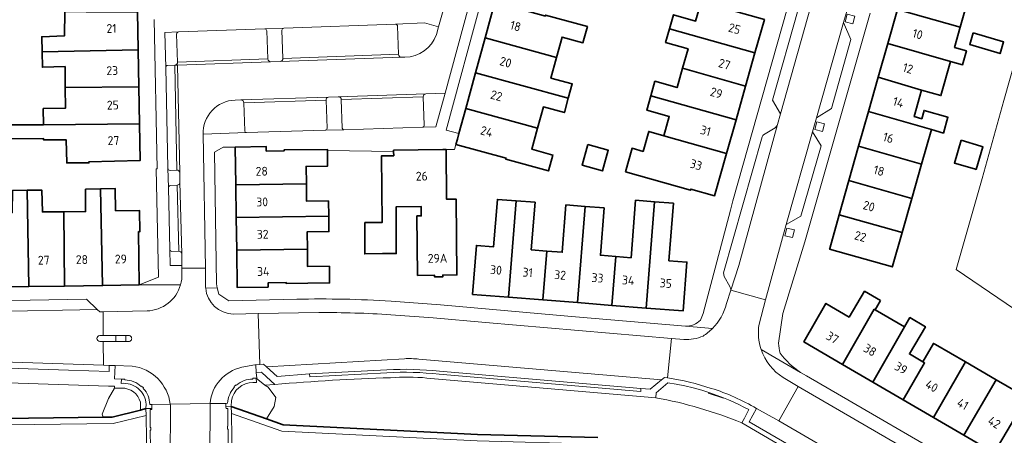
# Model space of a CAD drawing. Extents: x 150256 to 156914, y 461459 to 469481.
# Tile 320 of 656: x 155384 to 155535, y 463578 to 463641. Entities that reach past the tile are written whole.
import ezdxf
from ezdxf.enums import TextEntityAlignment as Align

# ---------------------------------------------------------------- set-up
doc = ezdxf.new("R2010")
doc.units = 0
doc.header["$LTSCALE"] = 0.75
for name, color, linetype, lineweight in [('B-RO-GK-BESCHOEIING-G', 251, 'GK-BESCHOEIING', 35), ('B-RO-GR-BEPLANTING_CULTUUR_BODEMBEDEKKER-GV', 251, 'CONTINUOUS', 18), ('B-RO-GR-BEPLANTING_CULTUUR_HEESTERS-GV', 251, 'CONTINUOUS', 18), ('B-RO-GR-GROENVOORZIENING-GV', 251, 'CONTINUOUS', 18), ('B-RO-GR-HAAG-GV', 251, 'CONTINUOUS', 13), ('B-RO-IE-TERREINAFSCHEIDING_KUNSTMATIG_HEKWERK-G', 251, 'IE-TERREINAFSCHEIDING-KUNSTMATIG', 18), ('B-RO-IE-TERREINAFSCHEIDING_KUNSTMATIG_MUUR-GV', 251, 'CONTINUOUS', 18), ('B-RO-KW-KUNSTWERK_DEK-GV', 6, 'CONTINUOUS', 18), ('B-RO-OG-BEBOUWING-GV', 6, 'CONTINUOUS', 35), ('B-RO-OG-BEBOUWING-T18', 1, 'CONTINUOUS', 18), ('B-RO-OG-TERREIN_CULTUURSCHEIDING-GV', 251, 'CONTINUOUS', 18), ('B-RO-OG-WATER_SLOOT-GV', 251, 'CONTINUOUS', 18), ('B-RO-VH-VERHARDING_BETONSTRAATSTEEN-GV', 251, 'CONTINUOUS', 18), ('B-RO-VH-VERHARDING_STRAATBAKSTEEN-GV', 251, 'CONTINUOUS', 18), ('B-RO-VH-VERHARDING_TEGEL-GV', 251, 'CONTINUOUS', 18)]:
    doc.layers.add(name, color=color, linetype=linetype, lineweight=lineweight)
doc.styles.add('NLCS-ISO-M200-T18', font='NLCS-ISO.ttf', dxfattribs={"height": 360})
doc.linetypes.add('GK-BESCHOEIING', pattern='A,30,-5,[1,NLCS.SHX,S=1,R=0,X=0,Y=0],-5', length=40)
doc.linetypes.add('IE-TERREINAFSCHEIDING-KUNSTMATIG', pattern='A,4,[82,NLCS.SHX,S=0.75,R=90,X=0,Y=0],4,-2', length=10)

msp = doc.modelspace()

# ---------------------------------------------------------------- linework, layer by layer
at = {"layer": 'B-RO-GK-BESCHOEIING-G'}
for points in [[(155402.891, 463581.616), (155398.602, 463580.542), (155397.204, 463580.524)], [(155403.726, 463581.825), (155402.891, 463581.616)], [(155416.752, 463582.153), (155422.105, 463580.273)], [(155397.204, 463580.524), (155370.573, 463580.181)], [(155422.105, 463580.273), (155424.672, 463579.372), (155454.295, 463577.894), (155472.66, 463577.422)]]:
    msp.add_lwpolyline(points, dxfattribs=at)
at = {"layer": 'B-RO-GR-BEPLANTING_CULTUUR_BODEMBEDEKKER-GV'}
for points in [[(155448.032, 463638.848), (155448.363, 463640.031), (155446.228, 463640.608), (155441.815, 463640.41)], [(155442.096, 463640.123), (155442.26, 463635.828)], [(155442.71, 463635.384), (155443.218, 463635.394)]]:
    msp.add_lwpolyline(points, dxfattribs=at)
for points in [[(155441.815, 463640.41, -0.4048908), (155442.096, 463640.123)], [(155443.218, 463635.394, 0.3169045), (155448.032, 463638.848)], [(155442.26, 463635.828, 0.4228149), (155442.71, 463635.384)]]:
    msp.add_lwpolyline(points, format="xyb", dxfattribs=at)
at = {"layer": 'B-RO-GR-BEPLANTING_CULTUUR_HEESTERS-GV'}
for points in [[(155424.754, 463639.82), (155421.885, 463639.723)], [(155408.703, 463639.238), (155406.588, 463639.152), (155406.743, 463633.829)], [(155408.546, 463634.627), (155408.406, 463638.916)], [(155422.171, 463639.414), (155422.334, 463635.116)], [(155424.627, 463635.204), (155424.476, 463639.506)], [(155407.045, 463634.132), (155408.148, 463634.165)], [(155422.751, 463634.696), (155424.204, 463634.741)], [(155433.07, 463629.354), (155431.551, 463629.309)], [(155445.891, 463624.705), (155447.959, 463624.772), (155449.351, 463629.895)], [(155446.034, 463629.328), (155446.167, 463625.032)], [(155449.351, 463629.895), (155446.423, 463629.786)], [(155418.221, 463628.884), (155417.333, 463628.845)], [(155418.789, 463624.155), (155418.671, 463628.422)], [(155431.208, 463628.858), (155431.346, 463624.559)], [(155433.648, 463624.587), (155433.523, 463628.921)], [(155412.473, 463623.636), (155419.072, 463623.893)], [(155431.06, 463624.243), (155433.93, 463624.314)]]:
    msp.add_lwpolyline(points, dxfattribs=at)
for points in [[(155421.885, 463639.723, -0.3109146), (155422.171, 463639.414)], [(155424.476, 463639.506, -0.3750514), (155424.754, 463639.82)], [(155408.406, 463638.916, -0.3149678), (155408.703, 463639.238)], [(155422.334, 463635.116, 0.4097898), (155422.751, 463634.696)], [(155424.204, 463634.741, 0.4064107), (155424.627, 463635.204)], [(155406.743, 463633.829, -0.4016549), (155407.045, 463634.132)], [(155408.148, 463634.165, 0.4115983), (155408.546, 463634.627)], [(155431.551, 463629.309, 0.4055755), (155431.208, 463628.858)], [(155433.523, 463628.921, 0.3995488), (155433.07, 463629.354)], [(155446.423, 463629.786, 0.412097), (155446.034, 463629.328)], [(155417.333, 463628.845, 0.4192099), (155412.473, 463623.636)], [(155418.671, 463628.422, 0.4034969), (155418.221, 463628.884)], [(155433.93, 463624.314, -0.3981302), (155433.648, 463624.587)], [(155446.167, 463625.032, -0.4030476), (155445.891, 463624.705)], [(155419.072, 463623.893, -0.3872182), (155418.789, 463624.155)], [(155431.346, 463624.559, -0.4053025), (155431.06, 463624.243)]]:
    msp.add_lwpolyline(points, format="xyb", dxfattribs=at)
at = {"layer": 'B-RO-GR-GROENVOORZIENING-GV'}
for points in [[(155511.546, 463640.498), (155511.837, 463641.663), (155510.672, 463641.954), (155510.381, 463640.789)], [(155506.921, 463624.073), (155507.212, 463625.238), (155506.047, 463625.529), (155505.756, 463624.364)], [(155502.325, 463607.886), (155502.616, 463609.051), (155501.451, 463609.342), (155501.16, 463608.177)], [(155421.867, 463585.383), (155423.363, 463585.499), (155421.44, 463587.268), (155421.299, 463587.397), (155420.561, 463587.352), (155420.625, 463586.486), (155420.526, 463586.479)]]:
    msp.add_lwpolyline(points, close=True, dxfattribs=at)
for points in [[(155407.406, 463618.143, -0.3797098), (155407.081, 463618.45)], [(155408.916, 463617.745, 0.4175298), (155408.426, 463618.182)], [(155407.168, 463615.539, -0.3603766), (155407.458, 463615.84)], [(155408.471, 463615.863, 0.3703616), (155408.926, 463616.326)], [(155407.684, 463605.781, -0.4001114), (155407.373, 463606.06)], [(155409.182, 463605.411, 0.4064733), (155408.727, 463605.822)], [(155448.465, 463587.071, 0.0412529), (155440.49, 463587.296)], [(155403.782, 463582.486, 0.4210461), (155399.979, 463585.675)], [(155423.363, 463585.499, -0.01438), (155441.023, 463586.531)], [(155441.023, 463586.531, -0.0404391), (155446.587, 463586.492)], [(155489.938, 463584.916, 0.0380836), (155483.269, 463586.52)], [(155399.992, 463584.953, -0.3485556), (155402.878, 463582.801)], [(155496.837, 463581.852, 0.0574603), (155489.938, 463584.916)], [(155481.475, 463583.494, -0.0520533), (155494.624, 463579.646)]]:
    msp.add_lwpolyline(points, format="xyb", dxfattribs=at)
for points in [[(155407.081, 463618.45), (155407.168, 463615.539)], [(155408.426, 463618.182), (155407.406, 463618.143)], [(155408.926, 463616.326), (155408.916, 463617.745)], [(155407.458, 463615.84), (155408.471, 463615.863)], [(155407.373, 463606.06), (155407.425, 463603.618), (155409.226, 463603.66)], [(155408.727, 463605.822), (155407.684, 463605.781)], [(155409.226, 463603.66), (155409.182, 463605.411)], [(155352.155, 463589.024), (155325.861, 463588.913), (155324.535, 463588.908), (155309.901, 463588.846), (155302.787, 463588.816), (155302.3, 463588.807), (155301.632, 463588.794), (155298.057, 463588.744), (155297.263, 463588.746), (155296.782, 463588.191), (155295.034, 463586.173), (155331.294, 463586.504), (155370.395, 463586.183), (155398.013, 463585.259)], [(155355.15, 463588.936), (155359.9, 463588.777), (155387.28, 463587.864), (155391.927, 463587.708), (155398.111, 463587.502), (155398.147, 463588.422), (155397.246, 463588.451), (155354.035, 463589.858), (155325.861, 463589.835), (155325.861, 463588.913)], [(155399.979, 463585.675), (155400.013, 463586.334), (155398.957, 463586.373), (155399.026, 463588.393), (155398.147, 463588.422), (155398.111, 463587.502), (155391.927, 463587.708), (155387.28, 463587.864), (155359.9, 463588.777), (155355.15, 463588.936)], [(155440.49, 463587.296), (155428.71, 463586.656), (155428.686, 463587.106), (155423.722, 463586.718), (155422.126, 463588.189), (155421.652, 463588.586), (155421.1, 463588.541), (155420.478, 463588.49), (155420.561, 463587.352), (155421.299, 463587.397), (155421.44, 463587.268), (155423.363, 463585.499)], [(155483.269, 463586.52), (155482.822, 463586.578), (155482.344, 463586.196), (155480.647, 463584.771), (155479.22, 463584.879), (155479.181, 463584.431), (155448.465, 463587.071)], [(155446.587, 463586.492), (155481.475, 463583.494), (155481.526, 463584.255), (155483.297, 463585.745), (155484.607, 463585.534), (155485.909, 463585.277), (155487.201, 463584.973), (155488.481, 463584.623), (155489.747, 463584.227), (155491.796, 463583.479), (155492.586, 463583.153), (155493.367, 463582.809), (155494.141, 463582.447), (155494.906, 463582.067), (155495.662, 463581.669), (155495.002, 463580.382), (155494.624, 463579.646), (155513.451, 463568.632), (155524.219, 463562.3)], [(155494.624, 463579.646), (155495.002, 463580.382), (155495.662, 463581.669), (155494.906, 463582.067), (155494.141, 463582.447), (155493.367, 463582.809), (155492.586, 463583.153), (155491.796, 463583.479), (155489.747, 463584.227), (155488.481, 463584.623), (155487.201, 463584.973), (155485.909, 463585.277), (155484.607, 463585.534), (155483.297, 463585.745), (155481.526, 463584.255), (155481.475, 463583.494)], [(155398.013, 463585.259), (155398.961, 463585.27), (155398.96, 463584.957), (155399.992, 463584.953)], [(155402.878, 463582.801), (155402.891, 463581.616), (155403.726, 463581.825), (155403.782, 463582.486)], [(155521.055, 463565.102), (155514, 463569.207), (155513.769, 463569.37), (155495.713, 463579.823), (155496.837, 463581.852)]]:
    msp.add_lwpolyline(points, dxfattribs=at)
at = {"layer": 'B-RO-GR-HAAG-GV'}
for points in [[(155355.15, 463588.936), (155359.9, 463588.777), (155387.28, 463587.864), (155391.927, 463587.708), (155398.111, 463587.502), (155398.147, 463588.422), (155397.246, 463588.451), (155354.035, 463589.858), (155325.861, 463589.835), (155325.861, 463588.913), (155352.155, 463589.024)], [(155440.49, 463587.296), (155428.71, 463586.656), (155428.686, 463587.106), (155423.722, 463586.718), (155422.126, 463588.189), (155421.652, 463588.586), (155421.1, 463588.541), (155420.478, 463588.49), (155420.561, 463587.352), (155421.299, 463587.397), (155421.44, 463587.268), (155423.363, 463585.499)], [(155483.269, 463586.52), (155482.822, 463586.578), (155482.344, 463586.196), (155480.647, 463584.771), (155479.22, 463584.879), (155479.181, 463584.431), (155448.465, 463587.071)], [(155446.587, 463586.492), (155481.475, 463583.494), (155481.526, 463584.255), (155483.297, 463585.745), (155484.607, 463585.534), (155485.909, 463585.277), (155487.201, 463584.973), (155488.481, 463584.623), (155489.747, 463584.227), (155491.796, 463583.479), (155492.586, 463583.153), (155493.367, 463582.809), (155494.141, 463582.447), (155494.906, 463582.067), (155495.662, 463581.669), (155495.002, 463580.382), (155494.624, 463579.646), (155513.451, 463568.632), (155524.219, 463562.3)], [(155521.055, 463565.102), (155514, 463569.207), (155513.769, 463569.37), (155495.713, 463579.823), (155496.837, 463581.852)]]:
    msp.add_lwpolyline(points, dxfattribs=at)
for points in [[(155448.465, 463587.071, 0.0412529), (155440.49, 463587.296)], [(155423.363, 463585.499, -0.01438), (155441.023, 463586.531)], [(155441.023, 463586.531, -0.0404391), (155446.587, 463586.492)], [(155489.938, 463584.916, 0.0380836), (155483.269, 463586.52)], [(155496.837, 463581.852, 0.0574603), (155489.938, 463584.916)]]:
    msp.add_lwpolyline(points, format="xyb", dxfattribs=at)
at = {"layer": 'B-RO-IE-TERREINAFSCHEIDING_KUNSTMATIG_HEKWERK-G'}
for points in [[(155539.926, 463647.816), (155534.542, 463628.764)], [(155534.542, 463628.764), (155531.241, 463616.905)], [(155531.241, 463616.905), (155527.306, 463603.054)], [(155527.306, 463603.054), (155538.727, 463595.275)], [(155491.799, 463583.411), (155489.457, 463584.195)]]:
    msp.add_lwpolyline(points, dxfattribs=at)
at = {"layer": 'B-RO-IE-TERREINAFSCHEIDING_KUNSTMATIG_MUUR-GV'}
for points in [[(155400.53, 463586.197), (155400.536, 463586.307), (155400.013, 463586.334), (155399.979, 463585.675)], [(155420.047, 463585.788), (155420.573, 463585.826), (155420.526, 463586.479), (155420.016, 463586.445), (155420.024, 463586.335)], [(155403.316, 463584.918), (155403.367, 463584.972), (155403.077, 463585.249), (155403.025, 463585.194)], [(155417.533, 463585.413), (155417.482, 463585.468), (155417.182, 463585.188), (155417.233, 463585.133)], [(155416.182, 463582.639), (155415.917, 463582.626), (155415.941, 463582.114), (155416.752, 463582.153)], [(155416.752, 463582.153), (155416.758, 463583.053)], [(155403.782, 463582.486), (155403.726, 463581.825), (155404.623, 463581.847), (155404.607, 463582.469), (155404.317, 463582.462)], [(155404.42, 463575.811), (155404.391, 463578.527), (155404.466, 463578.527), (155404.464, 463578.947), (155404.389, 463578.946), (155404.362, 463581.671), (155404.627, 463581.677), (155404.623, 463581.847), (155403.726, 463581.825), (155403.742, 463580.798), (155403.965, 463566.141)], [(155416.998, 463566.467), (155416.769, 463581.087), (155416.752, 463582.153), (155415.941, 463582.114), (155415.954, 463581.85), (155416.218, 463581.863), (155416.237, 463579.159), (155416.162, 463579.155), (155416.184, 463578.701), (155416.258, 463578.705), (155416.296, 463576.04)]]:
    msp.add_lwpolyline(points, dxfattribs=at)
for points in [[(155399.979, 463585.675, -0.4210461), (155403.782, 463582.486)], [(155403.025, 463585.194, 0.1887299), (155400.53, 463586.197)], [(155416.758, 463583.053, -0.3628661), (155420.047, 463585.788)], [(155420.024, 463586.335, 0.1790342), (155417.533, 463585.413)], [(155404.317, 463582.462, 0.1941595), (155403.316, 463584.918)], [(155417.233, 463585.133, 0.1655913), (155416.182, 463582.639)]]:
    msp.add_lwpolyline(points, format="xyb", dxfattribs=at)
at = {"layer": 'B-RO-KW-KUNSTWERK_DEK-GV'}
msp.add_lwpolyline([(155415.941, 463582.114), (155415.917, 463582.626), (155413.503, 463582.593), (155407.437, 463582.509), (155404.607, 463582.469), (155404.623, 463581.847), (155403.726, 463581.825), (155403.742, 463580.798), (155403.965, 463566.141), (155404.779, 463566.153), (155404.787, 463565.626), (155407.398, 463565.681), (155413.406, 463565.807), (155416.194, 463565.865), (155416.179, 463566.446), (155416.998, 463566.467), (155416.769, 463581.087), (155416.752, 463582.153)], close=True, dxfattribs=at)
at = {"layer": 'B-RO-OG-BEBOUWING-GV'}
for points in [[(155518.334, 463642.683), (155527.916, 463639.967), (155529.394, 463645.179), (155519.82, 463647.925)], [(155455.453, 463638.321), (155466.343, 463635.333), (155467.198, 463638.451), (155470.381, 463637.578), (155471.061, 463640.056), (155464.687, 463641.805), (155464.647, 463641.657), (155456.948, 463643.769)], [(155496.605, 463636.048), (155498.04, 463641.118), (155488.393, 463643.848), (155487.559, 463640.902), (155484.182, 463641.857), (155483.581, 463639.733)], [(155527.916, 463639.967), (155518.334, 463642.683), (155516.855, 463637.465), (155526.437, 463634.749), (155528.269, 463634.23), (155528.86, 463636.365), (155527.041, 463636.881)], [(155387.895, 463636.187), (155402.535, 463636.515), (155402.433, 463642.28), (155394.704, 463642.259), (155394.704, 463642.365), (155391.338, 463642.352), (155391.328, 463638.653), (155387.843, 463638.509)], [(155495.172, 463630.98), (155496.605, 463636.048), (155483.581, 463639.733), (155482.98, 463637.609), (155486.409, 463636.639), (155485.576, 463633.696)], [(155453.997, 463633.014), (155468.146, 463629.129), (155468.747, 463631.32), (155465.487, 463632.215), (155466.343, 463635.333), (155455.453, 463638.321)], [(155529.887, 463639.079), (155529.363, 463637.31), (155533.997, 463635.939), (155534.52, 463637.709)], [(155515.402, 463632.338), (155522.012, 463630.367), (155524.959, 463629.532), (155526.437, 463634.749), (155516.855, 463637.465)], [(155391.429, 463630.779), (155402.634, 463630.88), (155402.535, 463636.515), (155387.895, 463636.187), (155387.947, 463633.864), (155391.401, 463633.949)], [(155480.737, 463629.513), (155493.718, 463625.842), (155495.172, 463630.98), (155485.576, 463633.696), (155484.743, 463630.752), (155481.358, 463631.71)], [(155463.449, 463624.59), (155464.335, 463627.818), (155467.544, 463626.938), (155468.146, 463629.129), (155453.997, 463633.014), (155452.509, 463627.592)], [(155513.925, 463627.129), (155523.506, 463624.346), (155525.354, 463623.822), (155526.04, 463626.244), (155522.406, 463627.274), (155522.049, 463626.016), (155520.873, 463626.349), (155522.012, 463630.367), (155515.402, 463632.338)], [(155388.087, 463625.065), (155402.733, 463625.255), (155402.634, 463630.88), (155391.429, 463630.779), (155391.458, 463627.608), (155388.064, 463627.552)], [(155493.718, 463625.842), (155480.737, 463629.513), (155480.115, 463627.315), (155483.541, 463626.346), (155482.713, 463623.417), (155492.267, 463620.714)], [(155451.227, 463622.92), (155451.002, 463622.1), (155458.646, 463620.002), (155458.606, 463619.859), (155465.147, 463618.064), (155465.808, 463620.471), (155462.563, 463621.361), (155463.449, 463624.59), (155452.509, 463627.592), (155451.453, 463623.743)], [(155512.418, 463621.811), (155522.016, 463619.09), (155523.506, 463624.346), (155513.925, 463627.129)], [(155402.733, 463625.255), (155388.087, 463625.065), (155380.426, 463625.068), (155380.371, 463622.968), (155388.105, 463623.016), (155388.107, 463622.818), (155391.56, 463622.814), (155391.644, 463619.271), (155395.024, 463619.285), (155395.041, 463619.457), (155402.832, 463619.629)], [(155476.846, 463617.918), (155486.788, 463615.106), (155486.839, 463615.286), (155490.443, 463614.266), (155492.267, 463620.714), (155482.713, 463623.417), (155480.4, 463624.072), (155479.542, 463621.04), (155477.863, 463621.514)], [(155417.332, 463621.701), (155417.419, 463615.922), (155428.202, 463616.083), (155428.162, 463618.732), (155431.439, 463618.782), (155431.404, 463621.145), (155431.401, 463621.344), (155424.787, 463621.245), (155424.789, 463621.114), (155422.087, 463621.074), (155422.076, 463621.772)], [(155471.122, 463622.083), (155470.237, 463618.92), (155473.355, 463618.047), (155474.24, 463621.211)], [(155520.537, 463613.872), (155522.016, 463619.09), (155512.418, 463621.811), (155510.939, 463616.593)], [(155528.08, 463622.765), (155527.025, 463619.252), (155530.066, 463618.354), (155530.322, 463618.279), (155531.377, 463621.738), (155531.054, 463621.838)], [(155449.004, 463621.297), (155441.504, 463621.21), (155441.506, 463621.011), (155441.514, 463620.36), (155439.632, 463620.338), (155439.748, 463610.175), (155437.123, 463610.179), (155437.108, 463605.417), (155439.802, 463605.449), (155441.914, 463605.445), (155441.914, 463612.596), (155445.688, 463612.643), (155445.705, 463611.201), (155445.054, 463611.194), (155445.159, 463602.13), (155447.746, 463602.16), (155447.749, 463601.89), (155448.999, 463601.905), (155448.996, 463602.175), (155451.161, 463602.2), (155451.027, 463613.757), (155449.592, 463613.74), (155449.504, 463621.303)], [(155428.202, 463616.083), (155417.419, 463615.922), (155417.493, 463610.937), (155431.601, 463611.148), (155431.566, 463613.484), (155428.241, 463613.434)], [(155520.537, 463613.872), (155510.939, 463616.593), (155509.46, 463611.375), (155519.058, 463608.654)], [(155385.85, 463600.418), (155385.605, 463615.103), (155383.357, 463615.065), (155383.354, 463611.701), (155379.93, 463611.645), (155379.947, 463608.05), (155380.05, 463608.053), (155380.118, 463600.331)], [(155385.605, 463615.103), (155385.85, 463600.418), (155391.324, 463600.5), (155391.23, 463611.833), (155387.94, 463611.805), (155387.853, 463615.14)], [(155391.23, 463611.833), (155391.324, 463600.5), (155397.124, 463600.588), (155396.786, 463615.306), (155394.523, 463615.254), (155394.519, 463611.86)], [(155402.712, 463600.671), (155402.601, 463608.797), (155402.81, 463608.796), (155402.736, 463612.041), (155399.105, 463611.994), (155399.049, 463615.358), (155396.786, 463615.306), (155397.124, 463600.588)], [(155459.046, 463598.799), (155460.195, 463613.494), (155457.324, 463613.719), (155456.76, 463606.507), (155454.132, 463606.713), (155453.547, 463599.228)], [(155460.195, 463613.494), (155459.046, 463598.799), (155464.278, 463598.39), (155464.86, 463605.85), (155462.501, 463606.034), (155463.066, 463613.27)], [(155469.551, 463597.978), (155470.697, 463612.656), (155467.782, 463612.883), (155467.219, 463605.666), (155464.86, 463605.85), (155464.278, 463598.39)], [(155474.804, 463597.568), (155475.385, 463605.011), (155473.047, 463605.193), (155473.612, 463612.428), (155470.697, 463612.656), (155469.551, 463597.978)], [(155481.285, 463613.35), (155478.406, 463613.574), (155477.723, 463604.828), (155475.385, 463605.011), (155474.804, 463597.568), (155480.026, 463597.16)], [(155481.285, 463613.35), (155480.026, 463597.16), (155485.648, 463596.721), (155486.229, 463604.159), (155483.48, 463604.374), (155484.164, 463613.126)], [(155417.568, 463605.959), (155428.347, 463606.12), (155428.308, 463608.761), (155431.636, 463608.811), (155431.601, 463611.148), (155417.493, 463610.937)], [(155519.058, 463608.654), (155509.46, 463611.375), (155508.008, 463606.253), (155507.978, 463606.146), (155517.576, 463603.426), (155517.605, 463603.529)], [(155428.347, 463606.12), (155417.568, 463605.959), (155417.653, 463600.271), (155422.359, 463600.342), (155422.35, 463600.982), (155425.137, 463601.024), (155425.139, 463600.886), (155431.741, 463600.985), (155431.703, 463603.528), (155428.387, 463603.478)], [(155515.776, 463598.304), (155513.332, 463599.728), (155510.962, 463595.781), (155507.43, 463597.852), (155504.069, 463592.004), (155509.979, 463588.561), (155514.809, 463596.966), (155514.948, 463596.885)], [(155519.415, 463594.282), (155514.948, 463596.885), (155514.809, 463596.966), (155509.979, 463588.561), (155514.601, 463585.868)], [(155519.415, 463594.282), (155514.601, 463585.868), (155519.205, 463583.186), (155522.477, 463588.802), (155522.193, 463588.969), (155520.165, 463590.165), (155522.611, 463594.313), (155520.247, 463595.707)], [(155524.156, 463591.581), (155523.822, 463591.775), (155522.193, 463588.969), (155522.477, 463588.802), (155519.205, 463583.186), (155523.846, 463580.482), (155528.716, 463588.934)], [(155523.846, 463580.482), (155528.468, 463577.789), (155533.408, 463586.211), (155528.716, 463588.934)], [(155528.468, 463577.789), (155533.091, 463575.096), (155538.065, 463583.508), (155533.408, 463586.211)]]:
    msp.add_lwpolyline(points, close=True, dxfattribs=at)
at = {"layer": 'B-RO-OG-TERREIN_CULTUURSCHEIDING-GV'}
for points in [[(155416.758, 463583.053), (155416.752, 463582.153), (155422.105, 463580.273), (155423.275, 463582.146), (155423.535, 463583.512), (155422.365, 463585.073), (155421.867, 463585.383), (155420.526, 463586.479), (155420.573, 463585.826), (155420.047, 463585.788)], [(155399.992, 463584.953), (155398.96, 463584.957), (155398.039, 463583.382), (155397.063, 463580.975), (155397.204, 463580.524), (155398.602, 463580.542), (155402.891, 463581.616), (155402.878, 463582.801)]]:
    msp.add_lwpolyline(points, dxfattribs=at)
for points in [[(155420.047, 463585.788, 0.3628661), (155416.758, 463583.053)], [(155402.878, 463582.801, 0.3485556), (155399.992, 463584.953)]]:
    msp.add_lwpolyline(points, format="xyb", dxfattribs=at)
at = {"layer": 'B-RO-OG-WATER_SLOOT-GV'}
for points in [[(155370.573, 463580.181), (155397.204, 463580.524), (155397.063, 463580.975), (155398.039, 463583.382), (155398.96, 463584.957), (155398.961, 463585.27), (155398.013, 463585.259), (155370.395, 463586.183)], [(155481.475, 463583.494), (155446.587, 463586.492)], [(155423.363, 463585.499), (155421.867, 463585.383), (155422.365, 463585.073), (155423.535, 463583.512), (155423.275, 463582.146), (155422.105, 463580.273), (155424.672, 463579.372), (155454.295, 463577.894), (155472.66, 463577.422)], [(155416.998, 463566.467), (155416.769, 463581.087), (155416.752, 463582.153), (155415.941, 463582.114), (155415.917, 463582.626), (155413.503, 463582.593), (155407.437, 463582.509), (155404.607, 463582.469), (155404.623, 463581.847), (155403.726, 463581.825), (155403.742, 463580.798), (155398.731, 463579.544), (155370.575, 463579.181)], [(155370.575, 463579.181), (155398.731, 463579.544), (155403.742, 463580.798), (155403.726, 463581.825), (155402.891, 463581.616), (155398.602, 463580.542), (155397.204, 463580.524), (155370.573, 463580.181)], [(155472.66, 463577.422), (155454.295, 463577.894), (155424.672, 463579.372), (155422.105, 463580.273), (155416.752, 463582.153), (155416.769, 463581.087), (155424.478, 463578.381), (155454.257, 463576.895), (155472.598, 463576.423)], [(155472.598, 463576.423), (155454.257, 463576.895), (155424.478, 463578.381), (155416.769, 463581.087), (155416.998, 463566.467), (155420.074, 463567.008), (155422.379, 463567.186), (155427.837, 463567.362)], [(155524.219, 463562.3), (155513.451, 463568.632), (155494.624, 463579.646)]]:
    msp.add_lwpolyline(points, dxfattribs=at)
for points in [[(155441.023, 463586.531, 0.01438), (155423.363, 463585.499)], [(155446.587, 463586.492, 0.0404391), (155441.023, 463586.531)], [(155494.624, 463579.646, 0.0520533), (155481.475, 463583.494)]]:
    msp.add_lwpolyline(points, format="xyb", dxfattribs=at)
at = {"layer": 'B-RO-VH-VERHARDING_BETONSTRAATSTEEN-GV'}
for points in [[(155509.354, 463658.14), (155508.777, 463656.177), (155504.693, 463641.555), (155500.484, 463626.755), (155500.06, 463625.119), (155494.155, 463603.651), (155492.91, 463599.903), (155498.212, 463598.411), (155501.357, 463609.874), (155505.382, 463623.991), (155505.988, 463626.132), (155510.106, 463640.693), (155510.648, 463642.537), (155514.676, 463656.924), (155516.551, 463663.496), (155524.064, 463690.172), (155526.447, 463698.467), (155528.612, 463706.466), (155529.558, 463709.227), (155530.578, 463711.961), (155525.002, 463713.532), (155518.283, 463689.496), (155517.706, 463687.533)], [(155500.484, 463626.755), (155504.693, 463641.555), (155508.777, 463656.177), (155506.78, 463654.968), (155503.209, 463642.634), (155499.304, 463628.843)], [(155505.988, 463626.132), (155508.286, 463627.55), (155511.223, 463638.072), (155510.106, 463640.693)], [(155501.357, 463609.874), (155503.595, 463611.173), (155506.682, 463621.903), (155505.382, 463623.991)]]:
    msp.add_lwpolyline(points, close=True, dxfattribs=at)
for points in [[(155417.333, 463628.845), (155418.221, 463628.884), (155431.551, 463629.309), (155433.07, 463629.354), (155446.423, 463629.786), (155449.351, 463629.895), (155463.104, 463680.531)], [(155459.489, 463680.883), (155454.548, 463662.782), (155454.175, 463661.37), (155449.602, 463644.461), (155449.061, 463642.53), (155448.363, 463640.031), (155448.032, 463638.848)], [(155421.885, 463639.723), (155408.703, 463639.238)], [(155441.815, 463640.41), (155424.754, 463639.82)], [(155442.26, 463635.828), (155442.096, 463640.123)], [(155408.406, 463638.916), (155408.546, 463634.627), (155422.334, 463635.116), (155422.171, 463639.414)], [(155424.476, 463639.506), (155424.627, 463635.204), (155442.26, 463635.828)], [(155422.334, 463635.116), (155408.546, 463634.627)], [(155443.218, 463635.394), (155442.71, 463635.384), (155424.204, 463634.741), (155422.751, 463634.696), (155408.556, 463634.18), (155408.916, 463617.745), (155408.926, 463616.326), (155409.182, 463605.411), (155409.226, 463603.66), (155409.226, 463603.248), (155412.798, 463603.259), (155412.473, 463623.636)], [(155424.204, 463634.741), (155442.71, 463635.384)], [(155442.26, 463635.828), (155424.627, 463635.204)], [(155406.743, 463633.829), (155407.081, 463618.45)], [(155408.426, 463618.182), (155408.148, 463634.165), (155407.045, 463634.132)], [(155408.148, 463634.165), (155408.556, 463634.18), (155422.751, 463634.696)], [(155408.916, 463617.745), (155408.556, 463634.18), (155408.148, 463634.165), (155408.426, 463618.182)], [(155431.551, 463629.309), (155418.221, 463628.884)], [(155446.423, 463629.786), (155433.07, 463629.354)], [(155433.523, 463628.921), (155446.034, 463629.328)], [(155446.167, 463625.032), (155446.034, 463629.328), (155433.523, 463628.921), (155433.648, 463624.587)], [(155418.671, 463628.422), (155431.208, 463628.858)], [(155431.346, 463624.559), (155431.208, 463628.858), (155418.671, 463628.422), (155418.789, 463624.155)], [(155433.93, 463624.314), (155445.891, 463624.705)], [(155492.91, 463599.903), (155494.155, 463603.651), (155500.06, 463625.119)], [(155499.673, 463624.636), (155497.927, 463623.565)], [(155419.072, 463623.893), (155431.06, 463624.243)], [(155497.708, 463623.275), (155491.832, 463602.526), (155491.889, 463601.952), (155492.793, 463600.423)], [(155407.406, 463618.143), (155408.426, 463618.182)], [(155407.684, 463605.781), (155408.727, 463605.822), (155408.471, 463615.863), (155407.458, 463615.84)], [(155408.471, 463615.863), (155408.727, 463605.822)], [(155409.182, 463605.411), (155408.926, 463616.326)], [(155407.168, 463615.539), (155407.373, 463606.06)], [(155396.69, 463592.963), (155397.228, 463592.963), (155397.206, 463596.567), (155396.685, 463596.555), (155396.269, 463596.928), (155364.403, 463596.348), (155364.002, 463595.948), (155302.625, 463595.825)], [(155302.625, 463595.825), (155302.775, 463589.816), (155324.531, 463589.834), (155325.861, 463589.835), (155354.035, 463589.858), (155397.246, 463588.451), (155397.22, 463592.074), (155396.701, 463592.072)]]:
    msp.add_lwpolyline(points, dxfattribs=at)
for points in [[(155422.171, 463639.414, 0.3109146), (155421.885, 463639.723)], [(155424.754, 463639.82, 0.3750514), (155424.476, 463639.506)], [(155442.096, 463640.123, 0.4048908), (155441.815, 463640.41)], [(155408.703, 463639.238, 0.3149678), (155408.406, 463638.916)], [(155448.032, 463638.848, -0.3169045), (155443.218, 463635.394)], [(155422.751, 463634.696, -0.4097898), (155422.334, 463635.116)], [(155424.627, 463635.204, -0.4064107), (155424.204, 463634.741)], [(155442.71, 463635.384, -0.4228149), (155442.26, 463635.828)], [(155407.045, 463634.132, 0.4016549), (155406.743, 463633.829)], [(155408.546, 463634.627, -0.4115983), (155408.148, 463634.165)], [(155431.208, 463628.858, -0.4055755), (155431.551, 463629.309)], [(155433.07, 463629.354, -0.3995488), (155433.523, 463628.921)], [(155446.034, 463629.328, -0.412097), (155446.423, 463629.786)], [(155412.473, 463623.636, -0.4192099), (155417.333, 463628.845)], [(155418.221, 463628.884, -0.4034969), (155418.671, 463628.422)], [(155433.648, 463624.587, 0.3981302), (155433.93, 463624.314)], [(155445.891, 463624.705, 0.4030476), (155446.167, 463625.032)], [(155500.06, 463625.119, -0.1173348), (155499.673, 463624.636)], [(155418.789, 463624.155, 0.3872182), (155419.072, 463623.893)], [(155431.06, 463624.243, 0.4053025), (155431.346, 463624.559)], [(155497.927, 463623.565, 0.1904273), (155497.708, 463623.275)], [(155407.081, 463618.45, 0.3797098), (155407.406, 463618.143)], [(155408.426, 463618.182, -0.4175298), (155408.916, 463617.745)], [(155407.458, 463615.84, 0.3603766), (155407.168, 463615.539)], [(155408.926, 463616.326, -0.3703616), (155408.471, 463615.863)], [(155407.373, 463606.06, 0.4001114), (155407.684, 463605.781)], [(155408.727, 463605.822, -0.4064733), (155409.182, 463605.411)], [(155492.793, 463600.423, -0.132888), (155492.91, 463599.903)], [(155396.701, 463592.072, -0.9887784), (155396.69, 463592.963)]]:
    msp.add_lwpolyline(points, format="xyb", dxfattribs=at)
at = {"layer": 'B-RO-VH-VERHARDING_STRAATBAKSTEEN-GV'}
for points in [[(155409.227, 463602.378, -0.0766163), (155409.013, 463600.708)], [(155409.013, 463600.708, -0.3246068), (155403.905, 463596.722)], [(155412.844, 463600.198, -0.0390578), (155412.837, 463600.838)], [(155417.091, 463596.243, -0.3852784), (155412.844, 463600.198)], [(155492.254, 463597.827, -0.1364914), (155490.123, 463594.024)], [(155441.054, 463596.137, 0.017875), (155430.087, 463596.463)], [(155497.562, 463590.831, -0.1194685), (155497.227, 463594.673)], [(155490.123, 463594.024, -0.0559535), (155488.695, 463592.878)], [(155396.69, 463592.963, 0.9887784), (155396.701, 463592.072)], [(155401.11, 463592.048, 1.0010816), (155401.105, 463592.968)], [(155401.105, 463592.968, -1.0010816), (155401.11, 463592.048)], [(155488.695, 463592.878, -0.1117518), (155485.768, 463592.373)], [(155500.905, 463586.555, -0.1710109), (155497.562, 463590.831)], [(155443.157, 463589.428, -0.0396515), (155445.351, 463589.373)], [(155445.351, 463589.373, 0.0396515), (155443.157, 463589.428)], [(155407.437, 463582.509, 0.3423618), (155401.643, 463588.308)], [(155401.643, 463588.308, -0.3423618), (155407.437, 463582.509)], [(155418.366, 463588.124, 0.3270822), (155413.503, 463582.635)], [(155413.503, 463582.635, -0.3270822), (155418.366, 463588.124)], [(155440.465, 463587.746, -0.041151), (155448.509, 463587.519)], [(155400.53, 463586.197, -0.1887299), (155403.025, 463585.194)], [(155417.533, 463585.413, -0.1790342), (155420.024, 463586.335)], [(155483.269, 463586.52, -0.0380836), (155489.938, 463584.916)], [(155403.316, 463584.918, -0.1941595), (155404.317, 463582.462)], [(155416.182, 463582.639, -0.1655913), (155417.233, 463585.133)], [(155489.938, 463584.916, -0.0574603), (155496.837, 463581.852)], [(155407.471, 463582.168, 0.0119043), (155407.437, 463582.509)], [(155407.437, 463582.509, -0.0119043), (155407.471, 463582.168)]]:
    msp.add_lwpolyline(points, format="xyb", dxfattribs=at)
for points in [[(155412.837, 463600.838), (155412.798, 463603.259), (155409.226, 463603.248), (155409.227, 463602.378)], [(155492.91, 463599.903), (155492.254, 463597.827)], [(155497.227, 463594.673), (155498.212, 463598.411), (155492.91, 463599.903)], [(155403.905, 463596.722), (155397.206, 463596.567)], [(155397.206, 463596.567), (155397.228, 463592.963), (155399.144, 463592.961), (155400.664, 463592.97), (155401.105, 463592.968)], [(155418.366, 463588.124), (155420.324, 463588.477), (155420.478, 463588.49), (155421.1, 463588.541), (155420.86, 463596.306), (155417.091, 463596.243)], [(155430.087, 463596.463), (155420.86, 463596.306), (155421.1, 463588.541), (155421.652, 463588.586), (155422.126, 463588.189), (155443.157, 463589.428)], [(155483.862, 463592.526), (155455.524, 463594.965), (155447.53, 463595.646), (155441.054, 463596.137)], [(155399.144, 463592.961), (155397.228, 463592.963), (155396.69, 463592.963)], [(155396.701, 463592.072), (155397.22, 463592.074), (155399.164, 463592.079), (155399.144, 463592.961)], [(155401.11, 463592.048), (155400.672, 463592.054), (155399.164, 463592.079), (155397.22, 463592.074), (155397.246, 463588.451), (155398.147, 463588.422), (155399.026, 463588.393), (155401.643, 463588.308)], [(155401.105, 463592.968), (155400.664, 463592.97), (155400.672, 463592.054), (155401.11, 463592.048)], [(155445.351, 463589.373), (155482.344, 463586.196), (155482.822, 463586.578), (155483.269, 463586.52), (155483.862, 463592.526)], [(155485.768, 463592.373), (155483.862, 463592.526), (155483.269, 463586.52)], [(155443.157, 463589.428), (155422.126, 463588.189), (155423.722, 463586.718), (155428.686, 463587.106), (155440.465, 463587.746)], [(155448.509, 463587.519), (155479.22, 463584.879), (155480.647, 463584.771), (155482.344, 463586.196), (155445.351, 463589.373)], [(155401.643, 463588.308), (155399.026, 463588.393), (155398.957, 463586.373), (155400.013, 463586.334), (155400.536, 463586.307), (155400.53, 463586.197)], [(155420.478, 463588.49), (155420.324, 463588.477), (155418.366, 463588.124)], [(155420.024, 463586.335), (155420.016, 463586.445), (155420.526, 463586.479), (155420.625, 463586.486), (155420.561, 463587.352), (155420.478, 463588.49)], [(155496.837, 463581.852), (155500.232, 463579.965), (155503.198, 463585.211), (155500.905, 463586.555)], [(155403.025, 463585.194), (155403.077, 463585.249), (155403.367, 463584.972), (155403.316, 463584.918)], [(155417.233, 463585.133), (155417.182, 463585.188), (155417.482, 463585.468), (155417.533, 463585.413)], [(155530.227, 463569.501), (155503.198, 463585.211), (155500.232, 463579.965), (155513.501, 463572.265), (155513.677, 463571.624), (155526.889, 463563.898)], [(155407.471, 463582.168), (155407.398, 463565.681), (155413.406, 463565.807), (155413.503, 463582.593), (155407.437, 463582.509)], [(155407.437, 463582.509), (155413.503, 463582.593), (155413.503, 463582.635)], [(155416.296, 463576.04), (155416.258, 463578.705), (155416.184, 463578.701), (155416.162, 463579.155), (155416.237, 463579.159), (155416.218, 463581.863), (155415.954, 463581.85), (155415.941, 463582.114), (155415.917, 463582.626), (155413.503, 463582.593), (155413.406, 463565.807)], [(155413.503, 463582.635), (155413.503, 463582.593), (155415.917, 463582.626), (155416.182, 463582.639)], [(155404.317, 463582.462), (155404.607, 463582.469)], [(155407.437, 463582.509), (155404.607, 463582.469), (155404.623, 463581.847), (155404.627, 463581.677), (155404.362, 463581.671), (155404.389, 463578.946), (155404.464, 463578.947), (155404.466, 463578.527), (155404.391, 463578.527), (155404.42, 463575.811)], [(155404.607, 463582.469), (155407.437, 463582.509)], [(155407.398, 463565.681), (155407.471, 463582.168)]]:
    msp.add_lwpolyline(points, dxfattribs=at)
msp.add_lwpolyline([(155364.403, 463596.348), (155396.269, 463596.928), (155394.649, 463598.502), (155365.989, 463598.008)], close=True, dxfattribs=at)
at = {"layer": 'B-RO-VH-VERHARDING_TEGEL-GV'}
for points in [[(155524.932, 463713.549), (155521.706, 463714.311), (155520.402, 463709.486), (155517.104, 463698.103), (155512.473, 463681.816), (155505.621, 463657.343), (155505.213, 463655.903), (155493.248, 463613.472), (155492.86, 463612.09), (155488.719, 463596.339), (155488.286, 463595.321)], [(155500.06, 463625.119), (155500.484, 463626.755), (155499.304, 463628.843), (155503.209, 463642.634), (155506.78, 463654.968), (155508.777, 463656.177), (155509.354, 463658.14), (155508.203, 463660.199), (155512.381, 463674.941), (155515.679, 463686.294), (155517.706, 463687.533), (155518.283, 463689.496), (155517.072, 463691.407), (155520.189, 463702.196), (155522.746, 463712.091)], [(155525.937, 463691.248), (155524.064, 463690.172), (155516.551, 463663.496), (155514.676, 463656.924), (155515.915, 463654.567), (155512.888, 463643.897), (155510.648, 463642.537), (155510.106, 463640.693)], [(155409.227, 463602.378), (155409.226, 463603.248), (155409.226, 463603.66), (155407.425, 463603.618), (155407.373, 463606.06), (155407.168, 463615.539), (155407.081, 463618.45), (155406.743, 463633.829), (155406.588, 463639.152), (155408.703, 463639.238), (155421.885, 463639.723), (155424.754, 463639.82), (155441.815, 463640.41), (155446.228, 463640.608), (155448.363, 463640.031), (155449.061, 463642.53), (155447.123, 463643.078), (155447.856, 463645.683), (155452.041, 463661.196), (155452.794, 463663.917), (155457.348, 463680.693), (155457.635, 463682.113), (155457.665, 463683.589)], [(155451.002, 463622.1), (155451.227, 463622.92), (155451.453, 463623.743), (155449.534, 463624.27), (155454.976, 463644.31), (155455.308, 463645.532), (155465.634, 463683.556), (155465.021, 463683.697)], [(155463.104, 463680.531), (155449.351, 463629.895), (155447.959, 463624.772), (155445.891, 463624.705), (155433.93, 463624.314), (155431.06, 463624.243), (155419.072, 463623.893), (155412.473, 463623.636), (155412.798, 463603.259), (155412.837, 463600.838)], [(155404.975, 463641.151), (155405.432, 463618.355), (155405.312, 463618.353), (155405.654, 463601.85), (155402.712, 463600.671), (155409.013, 463600.708)], [(155500.214, 463591.801), (155500.858, 463596.349), (155504.237, 463607.25), (155514.189, 463642.105)], [(155510.106, 463640.693), (155511.223, 463638.072), (155508.286, 463627.55), (155505.988, 463626.132), (155505.382, 463623.991), (155506.682, 463621.903), (155503.595, 463611.173), (155501.357, 463609.874), (155498.212, 463598.411), (155497.227, 463594.673)], [(155497.927, 463623.565), (155499.673, 463624.636)], [(155492.793, 463600.423), (155491.889, 463601.952), (155491.832, 463602.526), (155497.708, 463623.275)], [(155412.844, 463600.198), (155414.611, 463600.225), (155414.467, 463600.843), (155414.182, 463620.923), (155415.486, 463621.673), (155417.332, 463621.701), (155422.076, 463621.772), (155422.087, 463621.074), (155424.789, 463621.114), (155424.787, 463621.245), (155431.401, 463621.344), (155431.404, 463621.145), (155441.506, 463621.011), (155441.504, 463621.21), (155449.004, 463621.297), (155449.504, 463621.303), (155450.787, 463621.318), (155451.002, 463622.1)], [(155409.013, 463600.708), (155402.712, 463600.671), (155397.124, 463600.588), (155391.324, 463600.5), (155385.85, 463600.418), (155380.118, 463600.331), (155378.242, 463600.29), (155372.584, 463600.195), (155364.784, 463600.064), (155361.473, 463599.888), (155359.859, 463599.831), (155302.575, 463597.825), (155301.128, 463597.774), (155298.106, 463597.82), (155292.94, 463597.722), (155290.058, 463597.668), (155284.159, 463597.556)], [(155426.722, 463598.49), (155416.372, 463598.257), (155414.833, 463599.269), (155414.611, 463600.225), (155412.844, 463600.198)], [(155492.254, 463597.827), (155492.91, 463599.903)], [(155238.266, 463594.663), (155241.087, 463594.719), (155297.903, 463595.844), (155301.453, 463595.8), (155302.625, 463595.825), (155364.002, 463595.948), (155364.403, 463596.348), (155365.989, 463598.008), (155394.649, 463598.502), (155396.269, 463596.928), (155396.685, 463596.555), (155397.206, 463596.567), (155403.905, 463596.722)], [(155490.123, 463594.024), (155486.003, 463594.381), (155468.632, 463595.887), (155448.671, 463597.625), (155441.127, 463598.189)], [(155417.091, 463596.243), (155420.86, 463596.306), (155430.087, 463596.463)], [(155441.054, 463596.137), (155447.53, 463595.646), (155455.524, 463594.965), (155483.862, 463592.526), (155485.768, 463592.373)], [(155486.003, 463594.381), (155490.123, 463594.024)], [(155503.575, 463587.339), (155503.575, 463587.34), (155497.562, 463590.831)], [(155497.562, 463590.831), (155503.575, 463587.34)], [(155440.465, 463587.746), (155428.686, 463587.106), (155428.71, 463586.656), (155440.49, 463587.296)], [(155448.465, 463587.071), (155479.181, 463584.431), (155479.22, 463584.879), (155448.509, 463587.519)], [(155530.559, 463571.68), (155504.459, 463586.826), (155503.575, 463587.339)], [(155500.905, 463586.555), (155503.198, 463585.211), (155530.227, 463569.501)], [(155521.278, 463565.493), (155514.226, 463569.596), (155513.677, 463571.624), (155513.501, 463572.265), (155500.232, 463579.965), (155496.837, 463581.852), (155495.713, 463579.823), (155513.769, 463569.37), (155514, 463569.207), (155521.055, 463565.102)]]:
    msp.add_lwpolyline(points, dxfattribs=at)
for points in [[(155511.546, 463640.498), (155510.381, 463640.789), (155510.672, 463641.954), (155511.837, 463641.663)], [(155506.921, 463624.073), (155505.756, 463624.364), (155506.047, 463625.529), (155507.212, 463625.238)], [(155502.325, 463607.886), (155501.16, 463608.177), (155501.451, 463609.342), (155502.616, 463609.051)], [(155399.164, 463592.079), (155400.672, 463592.054), (155400.664, 463592.97), (155399.144, 463592.961)]]:
    msp.add_lwpolyline(points, close=True, dxfattribs=at)
for points in [[(155499.673, 463624.636, 0.1173348), (155500.06, 463625.119)], [(155497.708, 463623.275, -0.1904273), (155497.927, 463623.565)], [(155409.013, 463600.708, 0.0766163), (155409.227, 463602.378)], [(155403.905, 463596.722, 0.3246068), (155409.013, 463600.708)], [(155412.837, 463600.838, 0.0390578), (155412.844, 463600.198)], [(155412.844, 463600.198, 0.3852784), (155417.091, 463596.243)], [(155492.91, 463599.903, 0.132888), (155492.793, 463600.423)], [(155441.127, 463598.189, 0.0229783), (155426.722, 463598.49)], [(155490.123, 463594.024, 0.1364914), (155492.254, 463597.827)], [(155430.087, 463596.463, -0.017875), (155441.054, 463596.137)], [(155488.286, 463595.321, -0.2101518), (155486.003, 463594.381)], [(155497.227, 463594.673, 0.1194685), (155497.562, 463590.831)], [(155488.695, 463592.878, 0.0559535), (155490.123, 463594.024)], [(155485.768, 463592.373, 0.1117518), (155488.695, 463592.878)], [(155500.451, 463590.278, -0.0400034), (155500.214, 463591.801)], [(155497.562, 463590.831, 0.1710109), (155500.905, 463586.555)], [(155503.575, 463587.34, -0.0887571), (155500.451, 463590.278)], [(155448.509, 463587.519, 0.041151), (155440.465, 463587.746)], [(155440.49, 463587.296, -0.0412529), (155448.465, 463587.071)]]:
    msp.add_lwpolyline(points, format="xyb", dxfattribs=at)

# ---------------------------------------------------------------- texts
at = {"layer": 'B-RO-OG-BEBOUWING-T18', "style": 'NLCS-ISO-M200-T18'}
for s, rotation, p in [('21', 1, (155398.477, 463639.768)), ('18', 344.6, (155460.097, 463640.131)), ('25', 344.2, (155493.491, 463639.735)), ('10', 344.2, (155521.421, 463638.905)), ('20', 344.6, (155458.587, 463634.627)), ('27', 344.2, (155491.962, 463634.329)), ('23', 1, (155398.59, 463633.345)), ('12', 344.2, (155519.941, 463633.685)), ('29', 344.2, (155490.724, 463629.953)), ('22', 344.6, (155457.188, 463629.526)), ('14', 344.2, (155518.476, 463628.517)), ('25', 1, (155398.682, 463628.092)), ('24', 344.6, (155455.69, 463624.07)), ('31', 344.2, (155489.09, 463624.177)), ('27', 1, (155398.778, 463622.689)), ('16', 344.2, (155516.941, 463623.102)), ('28', 0.9, (155421.388, 463618.004)), ('33', 344.2, (155487.626, 463619.003)), ('18', 344.2, (155515.521, 463618.092)), ('26', 0.7, (155445.793, 463617.259)), ('30', 0.9, (155421.458, 463613.334)), ('20', 344.2, (155513.989, 463612.687)), ('32', 0.9, (155421.532, 463608.401)), ('22', 344.2, (155512.683, 463608.078)), ('27', 0.9, (155388.147, 463604.453)), ('28', 0.9, (155393.964, 463604.541)), ('29', 0.9, (155399.901, 463604.63)), ('29A', 0.7, (155448.203, 463604.737)), ('34', 0.9, (155421.617, 463602.73)), ('30', 355.5, (155457.122, 463602.961)), ('31', 355.5, (155461.953, 463602.584)), ('32', 355.5, (155466.893, 463602.198)), ('33', 355.5, (155472.599, 463601.752)), ('34', 355.5, (155477.281, 463601.387)), ('35', 355.5, (155483.015, 463600.939)), ('37', 329.6, (155508.427, 463592.63)), ('38', 329.7, (155514.159, 463590.755)), ('39', 329.8, (155518.885, 463588.002)), ('40', 329.8, (155523.572, 463585.271)), ('41', 329.7, (155528.302, 463582.515)), ('42', 329.8, (155533.102, 463579.719))]:
    msp.add_text(s, height=1.35, rotation=rotation, dxfattribs=at).set_placement(p, align=Align.MIDDLE)

doc.saveas('drawing.dxf')
